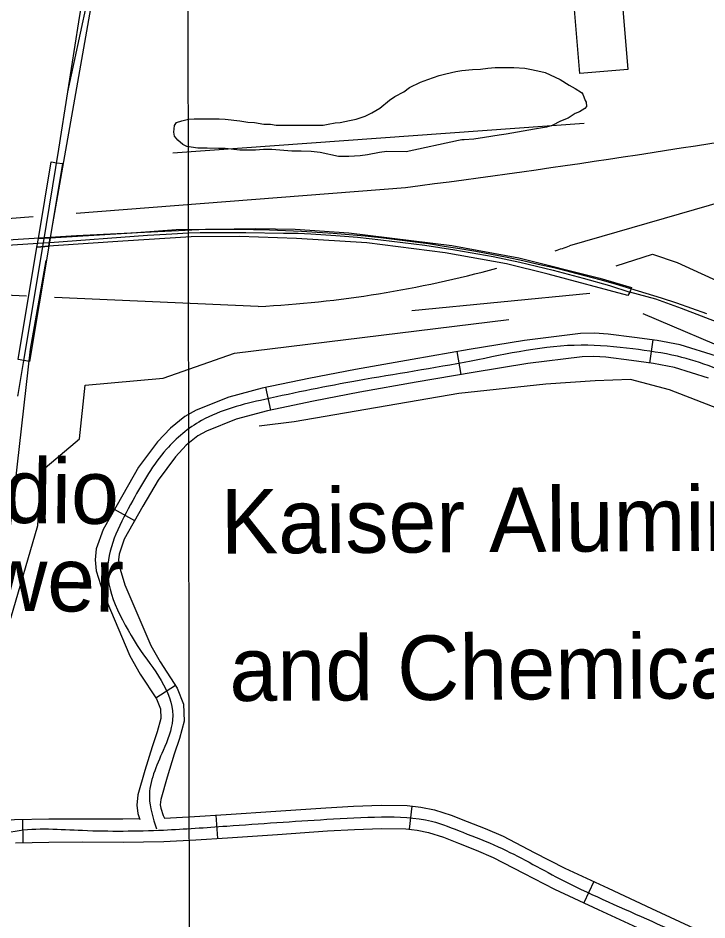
# Model space of a CAD drawing. Extents: x 3313442 to 3351311, y 721974 to 747360.
# Drawn here: x 3327852 to 3328739, y 729274 to 730435 of the extents above; entities that cross this region are included whole.
import ezdxf

# ---------------------------------------------------------------- set-up
doc = ezdxf.new("R2010")
doc.units = 0
for name, color, linetype in [('V-BLDG-IDEN', 7, 'Continuous'), ('V-BLDG-OTLN', 7, 'Continuous'), ('V-BRDG-OTLN', 7, 'Continuous'), ('V-GRID-MAJR', 7, 'Continuous'), ('V-RAIL-TRAK', 7, 'Continuous'), ('V-ROAD-CNTR', 7, 'Continuous'), ('V-SITE-VEGE', 7, 'Continuous'), ('V-TOPO-SHOR', 7, 'Continuous'), ('V-TOPO-TOWR-IDEN', 7, 'Continuous')]:
    doc.layers.add(name, color=color, linetype=linetype)

msp = doc.modelspace()

# ---------------------------------------------------------------- linework, layer by layer
at = {"layer": 'V-BLDG-OTLN'}
msp.add_lwpolyline([(3328575.1, 730364.1), (3328567.7, 730451.8), (3328629.7, 730457), (3328637, 730369.3)], close=True, dxfattribs=at)
at = {"layer": 'V-BRDG-OTLN'}
for points in [[(3327893, 730152.6), (3327877.9, 730151.7), (3327894.3, 730250.3), (3327901.6, 730249.2), (3327909, 730248.4)], [(3327891.2, 730141.8), (3327893, 730152.6), (3327998.8, 730158.9), (3328055.3, 730163.3), (3328102.1, 730163.5), (3328157.9, 730164.4), (3328208.6, 730163.5), (3328277.9, 730159), (3328410.5, 730142.8), (3328496.5, 730126.8), (3328600.8, 730100.7), (3328641.9, 730088.4), (3328639.5, 730082.8), (3328637, 730078.5), (3328534.5, 730105.7), (3328480.6, 730119.1), (3328402, 730133.3), (3328300.9, 730146.2), (3328210.5, 730151.8), (3328136.9, 730154.2), (3328074.7, 730153.7), (3327986.8, 730148.3), (3327897.4, 730142.2)], [(3327891.2, 730141.8), (3327876.1, 730140.7), (3327877.9, 730151.7), (3327893, 730152.6)], [(3327852.1, 729995.7), (3327876.1, 730140.7), (3327891.2, 730141.8), (3327866.4, 729993.2), (3327859.3, 729994.6)]]:
    msp.add_lwpolyline(points, close=True, dxfattribs=at)
at = {"layer": 'V-GRID-MAJR'}
msp.add_spline([(3328075.1, 727366.3), (3328067.1, 733424.9), (3328059.2, 739486.7), (3328051.3, 745548.5), (3328051.3, 745551.5)], degree=3, dxfattribs=at)
at = {"layer": 'V-RAIL-TRAK'}
for points in [[(3327916, 730340.5), (3327940.5, 730453.8), (3327956.5, 730526.3), (3327968.4, 730580.4), (3327984, 730670), (3328012.3, 730843.9), (3328056.9, 731105.9), (3328114.9, 731442.4), (3328159.1, 731715.1), (3328197.8, 731956.1), (3328203.8, 731994.1), (3328209.4, 732024), (3328220.1, 732070.9), (3328238.7, 732150.9), (3328247.6, 732190.8), (3328259.1, 732249.1), (3328272.5, 732322.5), (3328282.1, 732380.5), (3328307.8, 732543.9)], [(3327851.4, 729948.5), (3327852, 729951), (3327858.9, 729992), (3327884.5, 730146.1), (3327904.5, 730266.7), (3327916, 730340.5), (3327930.1, 730430.7), (3327952.4, 730568.9)], [(3327183.8, 730099.8), (3327277.7, 730106.6), (3327403.5, 730115), (3327533.8, 730123.3), (3327757.4, 730137.9), (3327884.5, 730146.1), (3327892.7, 730146.7), (3328018.3, 730155.8), (3328042.5, 730157.3), (3328057.1, 730158.3), (3328070.7, 730159.1), (3328086.4, 730159.6), (3328145.1, 730159.2), (3328193.8, 730158.7), (3328212.7, 730158.5), (3328228.8, 730157.8), (3328260.8, 730155.5), (3328288.9, 730153.2), (3328318.8, 730150), (3328375.5, 730142.9), (3328414.4, 730137.2), (3328463.7, 730128.5), (3328497.9, 730121.4)], [(3328497.9, 730121.4), (3328540.7, 730111.1), (3328579.7, 730100.6), (3328613.4, 730091.2), (3328639.5, 730082.8)], [(3328757.7, 730041.9), (3328706.3, 730061.5), (3328673.2, 730073.7), (3328639.5, 730082.8)]]:
    msp.add_lwpolyline(points, dxfattribs=at)
at = {"layer": 'V-ROAD-CNTR'}
for p, q in [((3328665.5, 729991.4), (3328669.5, 730021.1)), ((3328422.3, 729976.5), (3328417.2, 730006)), ((3328177.1, 729930.7), (3328170.9, 729960.1)), ((3328002, 729788.3), (3327975.9, 729803)), ((3328054.5, 729576.4), (3328029.4, 729560)), ((3328358.9, 729421), (3328355.5, 729391.2)), ((3328106.6, 729409.3), (3328108.7, 729379.4)), ((3327857.6, 729404), (3327858, 729374)), ((3328593.1, 729323.7), (3328580.4, 729296.5))]:
    msp.add_line(p, q, dxfattribs=at)
for points in [[(3327896.4, 730170.4), (3328023.8, 730890.7), (3328416, 733278.4), (3328655.9, 734782.1)], [(3327926.7, 730184.4), (3328350.8, 730217.5)], [(3328783.5, 730206), (3328562.1, 730142.2)], [(3321910.8, 729798.5), (3325213, 730008.8), (3325897.5, 730057.1), (3327426.3, 730145.3), (3327871.2, 730180)], [(3328093, 730163.1), (3327927, 730155.1), (3326543.4, 730067.8), (3321912.7, 729768.7)], [(3327600, 727590.2), (3327669.7, 728258.8), (3327867.9, 730009.3), (3327888, 730123.2)], [(3327862.5, 730077.5), (3327760.5, 730082)], [(3328161.1, 730064.2), (3327898.9, 730075.8)], [(3328751, 730000.1), (3328704.5, 730014.6), (3328674.8, 730020.4), (3328645.5, 730024.4), (3328611.7, 730028.6), (3328593.9, 730029.8), (3328575.9, 730029.3), (3328503.9, 730020.3), (3328432.7, 730008.7), (3328359.5, 729996.1), (3328286.3, 729983.2), (3328226.2, 729971.6), (3328166, 729959.1), (3328123.3, 729947.6), (3328081.3, 729930.8), (3328066.6, 729922.6), (3328047.9, 729907.6), (3328031.4, 729890.1), (3328007, 729857.2), (3327986.5, 729821.9), (3327961.2, 729777), (3327952.4, 729752.2), (3327950.9, 729737.9), (3327952.5, 729724), (3327961.2, 729695.4), (3327995.9, 729614.4), (3328009.2, 729591), (3328030, 729559), (3328035.1, 729546.1), (3328035.6, 729533.8), (3328030.9, 729516.7), (3328024.3, 729497.1), (3328015.2, 729466.8), (3328006.1, 729435.4), (3328004.7, 729422.2), (3328006.2, 729411.4), (3328008.6, 729403.9)], [(3328740.8, 729971.9), (3328697.1, 729985.5), (3328669.9, 729990.8), (3328641.6, 729994.6), (3328608.8, 729998.7), (3328593.3, 729999.8), (3328578.2, 729999.3), (3328508.1, 729990.6), (3328437.7, 729979.1), (3328364.6, 729966.6), (3328291.7, 729953.7), (3328232.1, 729942.2), (3328173, 729929.9), (3328132.8, 729919.1), (3328094.3, 729903.7), (3328083.4, 729897.6), (3328068.3, 729885.5), (3328054.4, 729870.8), (3328032.1, 729840.6), (3328012.6, 729807), (3327988.6, 729764.5), (3327981.9, 729745.5), (3327981.1, 729738), (3327982, 729730.2), (3327989.4, 729705.7), (3328022.8, 729627.8), (3328034.9, 729606.6), (3328056.8, 729572.8), (3328064.9, 729552.3), (3328065.7, 729530.3), (3328059.6, 729507.9), (3328052.9, 729488), (3328044, 729458.3), (3328035.7, 729429.6), (3328034.9, 729422.7), (3328035.5, 729418.2), (3328038.6, 729408.8), (3328040.3, 729405.3)], [(3328040.3, 729405.3), (3328079, 729407.4), (3328119.6, 729410.2), (3328183.9, 729414.6), (3328248.3, 729418.9), (3328283.8, 729420.8), (3328319.5, 729422.1), (3328353, 729421.7), (3328370.6, 729419.7), (3328388.1, 729416), (3328409.7, 729409.1), (3328430, 729401.3), (3328453.2, 729392.2), (3328476.5, 729382.2), (3328516.6, 729361.3), (3328555.9, 729340.9), (3328611.5, 729315.2), (3328667.4, 729289.3), (3328775.6, 729239.1)], [(3327549.4, 729261.6), (3327578.1, 729294.4), (3327625.5, 729336.6), (3327651.8, 729354.8), (3327680.2, 729370.6), (3327697.7, 729378.4), (3327723.9, 729387.1), (3327751.2, 729392.4), (3327777.4, 729393.9), (3327801.4, 729395.3), (3327822.4, 729399.9), (3327834.3, 729402.5), (3327847, 729403.9), (3327891.2, 729404.5), (3327934.8, 729404.8), (3327986.9, 729404.6), (3328009, 729404.9)], [(3327848.7, 729373.9), (3327891.5, 729374.5), (3327934.9, 729374.8), (3327987.1, 729374.6), (3328039.6, 729375.2), (3328080.8, 729377.4), (3328121.6, 729380.3), (3328185.9, 729384.6), (3328250.1, 729389), (3328285.1, 729390.8), (3328319.9, 729392.1), (3328351.1, 729391.7), (3328365.8, 729390.1), (3328380.4, 729387), (3328399.7, 729380.8), (3328419.1, 729373.4), (3328441.8, 729364.4), (3328463.6, 729355), (3328502.7, 729334.7), (3328542.7, 729314), (3328598.9, 729288), (3328654.8, 729262.1)]]:
    msp.add_lwpolyline(points, dxfattribs=at)
for centre, radius, start, end in [((3326719.7, 742868.4), 12755.7, 277.34693, 280.05747), ((3328120.4, 728347.8), 1815.5, 70.0817, 90.8649), ((3328083.9, 731530), 1467.9, 288.248, 289.0106), ((3328083.9, 731530), 1467.9, 273.0152, 285.1879)]:
    msp.add_arc(centre, radius, start, end, dxfattribs=at)
for points in [[(3326478, 730210.3), (3326482.3, 730403.3), (3326476.6, 730549.4), (3326473.6, 730637.7), (3326464.1, 730712.2), (3326371, 730713.7), (3326297.7, 730698.2), (3326169.7, 730725.9), (3326116.4, 730727.9), (3325982.6, 730689.7), (3325835.8, 730656.6), (3325666.2, 730661.4), (3325490.2, 730637.8), (3325403.5, 730634.8), (3325340.7, 730586.2), (3325201.4, 730524), (3325133.4, 730524.8), (3325012.9, 730513.5), (3324963.1, 730471.3), (3324981.9, 730365.9), (3324989.8, 730188.1), (3325009.7, 730055.8), (3325043.4, 729962.4), (3324998, 729812.5), (3325023.3, 729696.3), (3325064.5, 729608.4), (3325131.4, 729516.6), (3325150.4, 729377.8), (3325146.9, 729245.6), (3325126.5, 729132.5), (3325181.3, 729069.9), (3325338.9, 729062.3), (3325343.6, 728961.1), (3325372.9, 728878.1), (3325434.6, 728797.9), (3325537.3, 728748.8), (3325622.4, 728705), (3325714.6, 728675.4), (3325802.7, 728663.4), (3325976.3, 728695.1), (3326194.3, 728726.3), (3326466.6, 728765.3), (3326625.1, 728782), (3326781.8, 728849.7), (3326900.2, 728862.4), (3326981.7, 728872.8), (3327122.9, 728906.4), (3327350, 728934.6), (3327499.1, 728974.3), (3327515.7, 728986.7), (3327498, 729057.1), (3327490.8, 729119.3), (3327511, 729180.5), (3327588.8, 729283.8), (3327686.9, 729357.2), (3327753, 729377.4), (3327803.4, 729380.4), (3327847.9, 729388.9), (3327934.8, 729389.8), (3328039.1, 729390.2), (3328120.6, 729395.3), (3328249.2, 729404), (3328319.7, 729407.1), (3328384.2, 729401.5), (3328424.6, 729387.3), (3328470.1, 729368.6), (3328549.3, 729327.5), (3328661.1, 729275.7), (3328877.6, 729175.3), (3328980.2, 729125.8), (3329049.2, 729101.2), (3329067.8, 729104.6), (3329089, 729118.4), (3329113.6, 729147), (3329153.5, 729227.4), (3329182.5, 729301.2), (3329201.6, 729378.5), (3329199.7, 729471.2), (3329192.7, 729551.5), (3329166.9, 729646.7), (3329121.8, 729727.5), (3329091.5, 729778.7), (3329016.2, 729835.7), (3328941.7, 729880.1), (3328875.4, 729924.2), (3328789.7, 729967.9), (3328700.8, 730000), (3328643.6, 730009.5), (3328577, 730014.3), (3328435.2, 729993.9), (3328289, 729968.5), (3328169.5, 729944.5), (3328087.8, 729917.2), (3328042.9, 729880.4), (3327999.5, 729814.5), (3327967.2, 729727.1), (3328009.4, 729621.1)], [(3328009.4, 729621.1), (3328050.7, 729532), (3328038.6, 729492.6), (3328020.9, 729432.5), (3328030, 729391.9)]]:
    msp.add_spline(points, degree=3, dxfattribs=at)
at = {"layer": 'V-SITE-VEGE'}
msp.add_lwpolyline([(3328351.5, 730263.4), (3328326.6, 730263.5), (3328317.4, 730262.3), (3328301.6, 730259.2), (3328292.5, 730258), (3328277.9, 730257.4), (3328264.5, 730257.4), (3328240.8, 730262.3), (3328229.2, 730263.6), (3328216.4, 730264.2), (3328204.3, 730264.2), (3328178.7, 730266.1), (3328167.8, 730266.1), (3328157.4, 730265.5), (3328137.4, 730265.5), (3328118.5, 730267.4), (3328110, 730267.4), (3328095.4, 730268), (3328083.2, 730268), (3328069.2, 730269.9), (3328063.8, 730272.9), (3328057.7, 730278.4), (3328053.4, 730283.3), (3328052.2, 730288.7), (3328053.4, 730297.2), (3328055.9, 730300.9), (3328062.6, 730303.3), (3328071.1, 730305.1), (3328078.4, 730305.7), (3328110.6, 730305.7), (3328118.6, 730305.1), (3328137.4, 730303.2), (3328147.7, 730301.4), (3328156.3, 730300.8), (3328168.4, 730298.9), (3328176.9, 730298.9), (3328184.2, 730297.7), (3328244.5, 730297.6), (3328251.2, 730298.8), (3328260.3, 730300.6), (3328266.4, 730301.2), (3328278.5, 730303.7), (3328287.1, 730305.5), (3328298.6, 730309.1), (3328307.2, 730313.4), (3328317.5, 730319.4), (3328330.3, 730329.8), (3328337, 730334.6), (3328348.6, 730340.7), (3328355.9, 730346.2), (3328369.9, 730352.8), (3328379.6, 730356.5), (3328394.2, 730361.3), (3328402.7, 730363.8), (3328415.5, 730366.8), (3328423.4, 730368), (3328436.8, 730369.2), (3328447.1, 730369.8), (3328456.9, 730371), (3328466, 730371.6), (3328490.3, 730371.6), (3328504.3, 730370.9), (3328512.9, 730369.1), (3328525, 730366.6), (3328530.5, 730365.4), (3328549.9, 730356.3), (3328561.5, 730349), (3328569.4, 730344.7), (3328577.3, 730339.8), (3328579.1, 730337.4), (3328582.2, 730329.5), (3328583.4, 730327), (3328584, 730321.6), (3328581.5, 730319.1), (3328574.8, 730314.9), (3328569.4, 730312.4), (3328560.2, 730306.4), (3328550.5, 730302.7), (3328539.5, 730297.3), (3328532.2, 730294.8), (3328517, 730292.4), (3328480.5, 730285.8), (3328471.4, 730284.6), (3328452.5, 730281.6), (3328438.5, 730279.7), (3328426.4, 730278.5), (3328423.3, 730278.5), (3328419.1, 730277.9)], close=True, dxfattribs=at)
at = {"layer": 'V-TOPO-SHOR'}
for p, q in [((3328051.3, 730262), (3328580.7, 730300.3)), ((3328358.9, 730059.1), (3328588.1, 730081.4))]:
    msp.add_line(p, q, dxfattribs=at)
for points in [[(3328622.2, 730116.5), (3328668.8, 730131.5), (3328700.7, 730120.6), (3328900, 730029.2), (3328983.6, 729989)], [(3328656.3, 730055.1), (3328785.5, 730000.4), (3328932.9, 729930.4), (3329025.4, 729870.6)], [(3327842.3, 729662.8), (3327877.1, 729782.2), (3327881.3, 729851.9), (3327930.7, 729893.8), (3327938.2, 729962.7), (3328038.6, 729972), (3328130.5, 730003.9), (3328483.6, 730047.2)], [(3329039.5, 729124.8), (3329074.8, 729153.3), (3329150, 729317.3), (3329162.1, 729386.8), (3329162.2, 729468.7), (3329151.8, 729553), (3329129.9, 729616.8), (3329086.3, 729704.8), (3329043.6, 729755.8), (3329008.3, 729791.3), (3328964.3, 729819.3), (3328917.8, 729848), (3328807.2, 729912), (3328690.7, 729957), (3328640.6, 729970.1), (3328595.1, 729968.4), (3328531.3, 729964.2), (3328419.3, 729952.2), (3328207.4, 729915.7), (3328162.4, 729909.9)]]:
    msp.add_lwpolyline(points, dxfattribs=at)

# ---------------------------------------------------------------- texts
at = {"layer": 'V-BLDG-IDEN'}
for s, p in [('Kaiser Aluminum', (3328113, 729746)), ('and Chemical Corp.', (3328124.1, 729556.2))]:
    msp.add_text(s, height=83, rotation=0.3179, dxfattribs=at).set_placement(p)
at = {"layer": 'V-TOPO-TOWR-IDEN'}
for s, p in [('Radio', (3327691.3, 729787.3)), ('Tower', (3327679.2, 729674.3))]:
    msp.add_text(s, height=83, rotation=359.3568, dxfattribs=at).set_placement(p)

doc.saveas('drawing.dxf')
